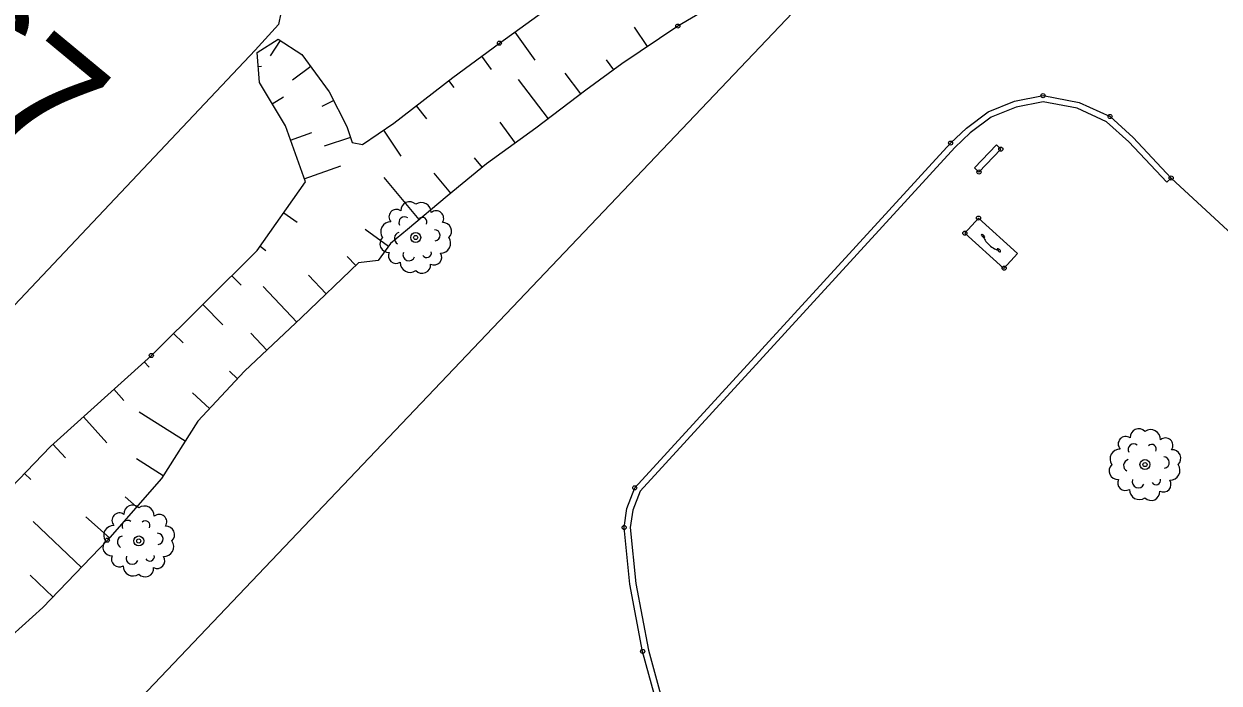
# Model space of a CAD drawing. Extents: x 344013 to 344423, y 298505 to 298795.
# Drawn here: x 344193.18 to 344222.37, y 298706.06 to 298722.16 of the extents above; entities that cross this region are included whole.
import ezdxf

# ---------------------------------------------------------------- set-up
doc = ezdxf.new("R2010")
doc.units = 0
for name, color, linetype in [('Default', 7, 'Continuous'), ('GO_MUR', 7, 'Continuous'), ('PS_BOLT', 7, 'Continuous'), ('PS_CONST', 7, 'Continuous'), ('PS_SOLID', 7, 'Continuous'), ('TOPO_POINT', 7, 'Continuous'), ('TOPO_TALUS-TERRAIN NATUREL', 7, 'Continuous'), ('VOIRIE_BORDURE', 7, 'Continuous'), ('VOIRIE_ESPACE VERT', 7, 'Continuous')]:
    doc.layers.add(name, color=color, linetype=linetype)

# ---------------------------------------------------------------- blocks, each defined once
blk = doc.blocks.new('PTT3')
at = {"layer": 'Default'}
for p, q in [((0, 1), (1, 1)), ((0, 0), (0, 1)), ((1, 1), (1, 0)), ((1, 0), (0, 0))]:
    blk.add_line(p, q, dxfattribs=at)
for centre, radius, start, end in [((0.5, 0.697), 0.0417, 0, 180), ((0.5, 0.697), 0.0417, 180, 0), ((0.395, 0.494), 0.229, 297.2754, 62.7246), ((0.5, 0.29), 0.0417, 0, 180), ((0.5, 0.29), 0.0417, 180, 0)]:
    blk.add_arc(centre, radius, start, end, dxfattribs=at)
blk = doc.blocks.new('POINT_DISPLAY')
at = {"layer": 'Default'}
blk.add_circle((0, 0), 0.05, dxfattribs=at)
blk = doc.blocks.new('ARB1')
at = {"layer": 'Default'}
blk.add_circle((0, 0), 0.122, dxfattribs=at)
for centre, radius, start, end in [((-0.471, 0.503), 0.183, 53.9554, 222.2066), ((-0.153, 0.664), 0.211, 43.6925, 183.5969), ((0.139, 0.613), 0.241, 358.4583, 125.1928), ((0.501, 0.468), 0.183, 325.1444, 131.0175), ((-0.613, 0.139), 0.241, 88.4583, 215.1928), ((-0.276, 0.37), 0.134, 52.4396, 209.5496), ((0.164, 0.38), 0.112, 330.5895, 133.7127), ((0.664, 0.153), 0.211, 313.6925, 93.5969), ((-0.373, -0.024), 0.149, 103.7092, 242.3465), ((0.458, 0.052), 0.137, 276.6214, 88.967), ((0.613, -0.139), 0.241, 268.4583, 35.1928), ((-0.664, -0.153), 0.211, 133.6925, 273.5969), ((-0.478, -0.443), 0.19, 155.2243, 300.9377), ((-0.163, -0.42), 0.148, 159.5371, 338.1663), ((0.271, -0.38), 0.112, 210.5895, 13.7127), ((0.448, -0.483), 0.188, 243.1323, 33.0297), ((-0.139, -0.613), 0.241, 178.4583, 305.1928), ((0.153, -0.664), 0.211, 223.6925, 3.5969)]:
    blk.add_arc(centre, radius, start, end, dxfattribs=at)

msp = doc.modelspace()

# ---------------------------------------------------------------- linework, layer by layer
at = {"layer": 'GO_MUR'}
msp.add_lwpolyline([(344217.041, 298719.104), (344216.507, 298718.544), (344216.398, 298718.648), (344216.933, 298719.208)], close=True, dxfattribs=at)
at = {"layer": 'PS_SOLID'}
msp.add_lwpolyline([(344186.775, 298708.762), (344186.137, 298708.472), (344185.611, 298708.543), (344184.558, 298709.458), (344178.763, 298715.051), (344178.45, 298715.571), (344178.356, 298716.027), (344178.695, 298716.632), (344191.505, 298729.761), (344191.946, 298729.981), (344192.26, 298729.87), (344199.324, 298722.877), (344199.449, 298722.421), (344199.394, 298722.145), (344198.827, 298721.518), (344186.775, 298708.762)], dxfattribs=at)
at = {"layer": 'TOPO_TALUS-TERRAIN NATUREL'}
for p, q in [((344205.165, 298721.959), (344205.656, 298721.274)), ((344208.413, 298721.61), (344208.091, 298722.086)), ((344199.433, 298721.758), (344199.191, 298721.384)), ((344204.356, 298721.371), (344204.593, 298721.049)), ((344207.588, 298721.043), (344207.41, 298721.288)), ((344198.901, 298721.125), (344198.979, 298721.13)), ((344200.182, 298721.119), (344199.738, 298720.79)), ((344203.552, 298720.776), (344203.681, 298720.609)), ((344205.987, 298719.844), (344205.255, 298720.803)), ((344206.782, 298720.451), (344206.396, 298720.957)), ((344199.242, 298720.212), (344199.521, 298720.378)), ((344200.744, 298720.294), (344200.457, 298720.147)), ((344202.762, 298720.162), (344203.008, 298719.846)), ((344201.96, 298719.566), (344202.384, 298718.933)), ((344205.183, 298719.25), (344204.811, 298719.765)), ((344199.689, 298719.322), (344200.212, 298719.507)), ((344201.156, 298719.385), (344200.507, 298719.18)), ((344200.024, 298718.379), (344200.917, 298718.696)), ((344204.377, 298718.658), (344204.187, 298718.891)), ((344202.834, 298717.384), (344201.978, 298718.408)), ((344203.602, 298718.025), (344203.201, 298718.516)), ((344199.523, 298717.551), (344199.854, 298717.318)), ((344202.083, 298716.727), (344201.516, 298717.142)), ((344198.948, 298716.732), (344199.089, 298716.632)), ((344201.284, 298716.264), (344201.076, 298716.48)), ((344200.563, 298715.571), (344200.125, 298716.026)), ((344198.254, 298716.013), (344198.486, 298715.78)), ((344199.841, 298714.879), (344199.021, 298715.75)), ((344197.544, 298715.309), (344198.032, 298714.816)), ((344196.833, 298714.605), (344197.065, 298714.371)), ((344199.112, 298714.193), (344198.723, 298714.606)), ((344196.115, 298713.909), (344196.232, 298713.78)), ((344198.394, 298713.497), (344198.198, 298713.681)), ((344195.372, 298713.239), (344195.618, 298712.967)), ((344197.71, 298712.768), (344197.297, 298713.155)), ((344194.629, 298712.57), (344195.205, 298711.931)), ((344197.112, 298711.971), (344195.993, 298712.678)), ((344193.886, 298711.9), (344194.19, 298711.563)), ((344196.578, 298711.125), (344195.923, 298711.539)), ((344193.189, 298711.184), (344193.344, 298711.034)), ((344195.928, 298710.367), (344195.652, 298710.609)), ((344194.579, 298708.889), (344193.402, 298710.014)), ((344195.268, 298709.615), (344194.687, 298710.125)), ((344193.888, 298708.166), (344193.33, 298708.699))]:
    msp.add_line(p, q, dxfattribs=at)
for points in [[(344210.347, 298722.815), (344209.151, 298722.109), (344207.78, 298721.183), (344206.899, 298720.54), (344205.685, 298719.613), (344204.48, 298718.742), (344203.519, 298717.957), (344202.543, 298717.14), (344202.133, 298716.796), (344201.834, 298716.386), (344201.346, 298716.324), (344199.959, 298714.99), (344198.566, 298713.68), (344197.422, 298712.462), (344196.539, 298711.063), (344195.215, 298709.555), (344193.64, 298707.907), (344192.371, 298706.767)], [(344191.688, 298709.622), (344193.823, 298711.844), (344196.289, 298714.065), (344198.874, 298716.628), (344200.051, 298718.303), (344199.565, 298719.672), (344198.93, 298720.734), (344198.876, 298721.466), (344199.388, 298721.787), (344199.962, 298721.417), (344200.637, 298720.503), (344201.068, 298719.66), (344201.193, 298719.267), (344201.444, 298719.22), (344202.216, 298719.738), (344203.65, 298720.852), (344204.792, 298721.692), (344206.083, 298722.617)]]:
    msp.add_lwpolyline(points, dxfattribs=at)
at = {"layer": 'VOIRIE_BORDURE'}
for points in [[(344128.542, 298697.099), (344156.76, 298672.229), (344158.923, 298671.699), (344160.816, 298671.605), (344163.478, 298672.279), (344165.611, 298673.484), (344167.1, 298674.65), (344168.229, 298675.97), (344185.426, 298693.989), (344196.039, 298705.71), (344211.949, 298722.43)], [(344218.437, 298686.461), (344214.412, 298694.17), (344209.291, 298703.973), (344208.659, 298705.478), (344208.291, 298706.838), (344207.976, 298708.478), (344207.839, 298709.863), (344207.906, 298710.324), (344208.098, 298710.832), (344215.814, 298719.252), (344216.198, 298719.615), (344216.729, 298720.015), (344217.376, 298720.272), (344218.071, 298720.41), (344218.955, 298720.246), (344219.71, 298719.9), (344220.275, 298719.385), (344221.201, 298718.398)], [(344221.201, 298718.398), (344221.092, 298718.296), (344220.17, 298719.278), (344219.626, 298719.773), (344218.909, 298720.102), (344218.072, 298720.258), (344217.419, 298720.128), (344216.803, 298719.883), (344216.295, 298719.5), (344215.921, 298719.147), (344208.228, 298710.752), (344208.052, 298710.286), (344207.99, 298709.86), (344208.125, 298708.5), (344208.437, 298706.871), (344208.801, 298705.527), (344209.426, 298704.037), (344214.545, 298694.239), (344218.57, 298686.531), (344218.437, 298686.461)], [(344221.201, 298718.398), (344241.864, 298699.32)]]:
    msp.add_lwpolyline(points, dxfattribs=at)

# ---------------------------------------------------------------- block references
at = {"layer": 'PS_BOLT', "xscale": 0.49765318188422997, "yscale": 1.2861270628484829, "rotation": -132.18723000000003}
msp.add_blockref('PTT3', (344216.496, 298717.42), dxfattribs=at)
at = {"layer": 'TOPO_POINT'}
for p in [(344209.151, 298722.109), (344204.792, 298721.692), (344218.071, 298720.41), (344219.71, 298719.9), (344215.814, 298719.252), (344217.041, 298719.104), (344216.507, 298718.544), (344221.201, 298718.398), (344216.496, 298717.42), (344202.747, 298716.946), (344216.162, 298717.051), (344217.123, 298716.197), (344196.289, 298714.065), (344220.562, 298711.4), (344208.098, 298710.832), (344207.839, 298709.863), (344195.215, 298709.555), (344195.981, 298709.534), (344208.291, 298706.838)]:
    msp.add_blockref('POINT_DISPLAY', p, dxfattribs=at)
at = {"layer": 'VOIRIE_ESPACE VERT'}
for p in [(344202.747, 298716.946), (344220.562, 298711.4), (344195.981, 298709.534)]:
    msp.add_blockref('ARB1', p, dxfattribs=at)

# ---------------------------------------------------------------- texts
at = {"layer": 'PS_CONST'}
msp.add_text('0067', height=2.9662, rotation=320.3665, dxfattribs=at).set_placement((344186.769, 298724.069))

doc.saveas('drawing.dxf')
